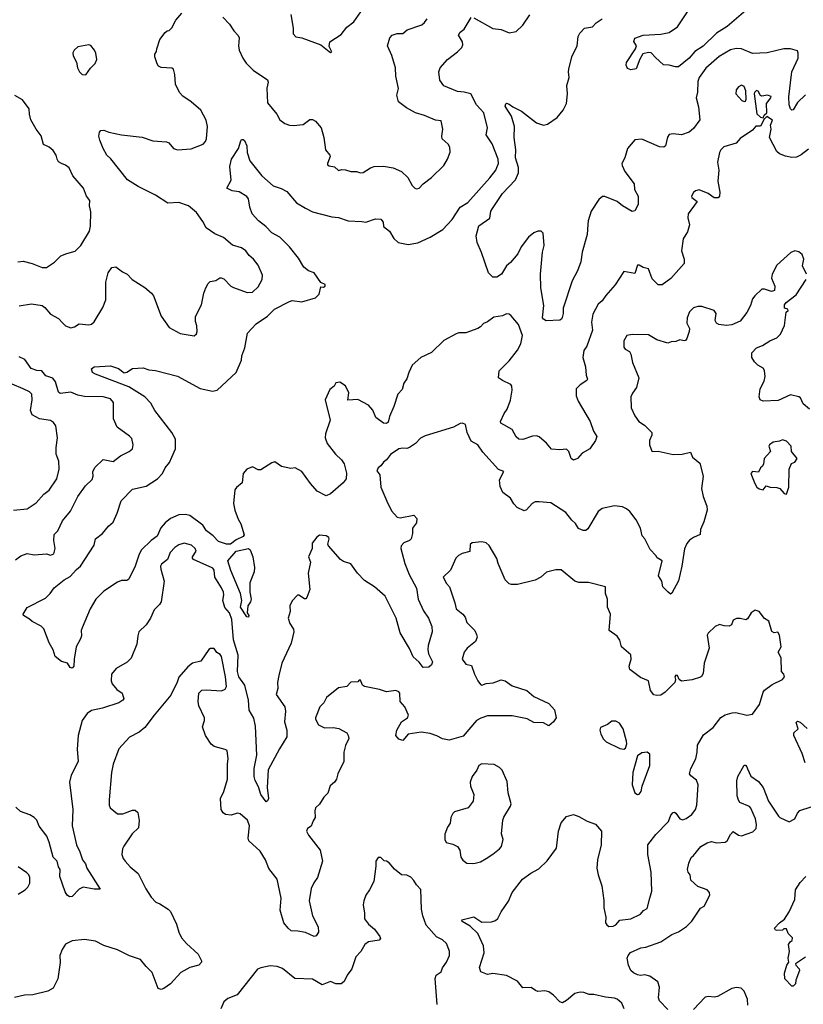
# Model space of a CAD drawing. Extents: x 1690054 to 1842981, y 782881 to 914114.
# Tile 461 of 656: x 1785340 to 1791078, y 813007 to 820218. Entities that reach past the tile are written whole.
import ezdxf

# ---------------------------------------------------------------- set-up
doc = ezdxf.new("R2010")
doc.units = 0

msp = doc.modelspace()

# ---------------------------------------------------------------- linework, layer by layer
at = {"layer": '0CON10XD'}
for points in [[(1790656.7, 820285), (1790521.3, 820168.7), (1790441.9, 820118.1), (1790345, 820024.4), (1790285, 819983.8), (1790243.1, 819935), (1790165, 819873.3), (1790141.7, 819871.7), (1790096.4, 819883.6), (1790055, 819886.7), (1789995, 819941.2), (1789964.1, 819974.1), (1789945, 819976.2), (1789903, 819967), (1789880.5, 819929.5), (1789855, 819857.5), (1789815, 819850), (1789790.7, 819860.7), (1789780, 819885), (1789783.3, 819905), (1789850, 820005), (1789857.5, 820025), (1789838.3, 820058.3), (1789845, 820082.5), (1789905, 820103.8), (1790035, 820111.2), (1790095, 820123.8), (1790155.7, 820164.3), (1790239.5, 820290.5)], [(1785335, 818121.4), (1785425, 818137.8), (1785505, 818124.3), (1785525, 818110.8), (1785565, 818061.4), (1785625, 818030.6), (1785655, 817995.7), (1785675, 817975.6), (1785715, 817961.4), (1785741.2, 817968.8), (1785775, 817990), (1785845, 817982), (1785865, 817988), (1785885, 818004), (1785949.3, 818110.7), (1785970.6, 818165), (1785970.8, 818295), (1785986.7, 818365), (1786015, 818402.5), (1786043, 818407), (1786091.7, 818371.7), (1786126.7, 818355), (1786164.4, 818314.4), (1786256.8, 818256.8), (1786305.7, 818215.7), (1786319.2, 818195), (1786375.8, 818045.8), (1786435, 817963.3), (1786515, 817920), (1786616.4, 817903.6), (1786633.6, 817916.4), (1786640, 817935), (1786637.5, 817975), (1786627, 818007), (1786626.7, 818045), (1786671.7, 818128.3), (1786688, 818215), (1786703.3, 818253.3), (1786718.8, 818285), (1786735, 818300), (1786775, 818308.8), (1786805, 818326.2), (1786815, 818326.2), (1786835, 818320), (1786885, 818266.7), (1786905, 818256.2), (1787005, 818220.6), (1787045, 818222.9), (1787085, 818260.8), (1787115.6, 818315), (1787116.8, 818346.8), (1787085, 818419.4), (1787052.9, 818465), (1787020.7, 818490.7), (1786995, 818524), (1786965, 818545.8), (1786897.3, 818567.3), (1786832.1, 818622.1), (1786768.8, 818648.8), (1786705, 818694), (1786680.3, 818740.3), (1786634.4, 818805), (1786577.1, 818855), (1786505, 818877.9), (1786425, 818873.5), (1786335, 818933.1), (1786207.1, 818997.1), (1786130, 819045), (1786007.7, 819197.7), (1785978.8, 819225), (1785950, 819275), (1785925.9, 819335.9), (1785918.8, 819365), (1785923.8, 819395), (1785935, 819406.7), (1785955, 819408.8), (1785993.5, 819393.5), (1786085, 819374.5), (1786237.4, 819357.4), (1786315, 819330), (1786415, 819323.3), (1786432.5, 819315), (1786465, 819273.8), (1786495, 819263.8), (1786595, 819271.2), (1786683, 819307), (1786700, 819325), (1786708.1, 819345), (1786714.4, 819435), (1786705, 819481.2), (1786665, 819554.2), (1786596.6, 819616.6), (1786535, 819657.5), (1786510, 819685), (1786480, 819745), (1786475.8, 819815.8), (1786466.7, 819855), (1786455, 819863.3), (1786375, 819866.2), (1786355, 819877.5), (1786346.7, 819895), (1786330, 819945), (1786330, 819965), (1786342.5, 819985), (1786343.3, 820005), (1786365, 820072.5), (1786405, 820123.3), (1786420, 820135), (1786435, 820137.5), (1786455, 820157.5), (1786484.2, 820215), (1786526.2, 820265)], [(1789445, 817544.2), (1789414.3, 817515), (1789413.6, 817463.6), (1789429.4, 817425), (1789517.5, 817275), (1789541.4, 817205), (1789565.6, 817165), (1789557.5, 817135), (1789515, 817074.3), (1789457.6, 817042.4), (1789425, 817004.5), (1789395, 816992.5), (1789379.2, 817005), (1789360.9, 817055), (1789345, 817071.5), (1789295, 817067.1), (1789235, 817072.5), (1789197.4, 817117.4), (1789145, 817162), (1789125, 817170.8), (1789095, 817167.5), (1789025, 817142.5), (1788995, 817146.2), (1788975, 817163.8), (1788945, 817217.5), (1788862.5, 817262.5), (1788861.2, 817275), (1788886.4, 817333.6), (1788909.5, 817365), (1788935, 817431.2), (1788945.6, 817505.6), (1788942.5, 817535), (1788935.6, 817545.6), (1788875, 817576.2), (1788846.1, 817596.1), (1788852, 817645), (1788925, 817720), (1788985, 817797.5), (1789008.9, 817845), (1789021.9, 817905), (1788993.3, 817985), (1788939.7, 818049.7), (1788925, 818061.2), (1788905, 818063.8), (1788875, 818050), (1788811.7, 818038.3), (1788765, 818005.8), (1788735, 817993.8), (1788715, 817968.8), (1788695, 817956.2), (1788605.7, 817924.3), (1788555, 817923.8), (1788535, 817916.7), (1788445, 817868), (1788355, 817780), (1788278, 817745), (1788215, 817687.5), (1788188.8, 817635), (1788175, 817587.5), (1788152.9, 817555), (1788140.6, 817509.4), (1788110, 817475), (1788078.8, 817385), (1788047.1, 817312.9), (1788038.7, 817271.3), (1788025, 817260), (1788005, 817261.9), (1787947.5, 817305), (1787925, 817358), (1787895, 817395.8), (1787815, 817436), (1787741.7, 817431.7), (1787750, 817485), (1787725, 817537.5), (1787685, 817563.3), (1787655, 817557.5), (1787642.5, 817535), (1787611.3, 817508.7), (1787576.2, 817435), (1787613.3, 817285), (1787578.2, 817185), (1787575.6, 817155.6), (1787592, 817115), (1787652.5, 817035), (1787695.7, 816995), (1787716, 816965), (1787733.9, 816896.1), (1787730.6, 816855), (1787707.7, 816825), (1787615, 816744.8), (1787585, 816731.3), (1787518.1, 816765), (1787468.8, 816821.2), (1787405, 816909.2), (1787356.9, 816936.9), (1787325, 816930.6), (1787255.9, 816945.9), (1787209.3, 816979.3), (1787185, 816973.3), (1787105, 816922), (1787085, 816922), (1787045, 816944), (1787003.8, 816925), (1786976.2, 816895), (1786968, 816825), (1786927.3, 816792.7), (1786914.3, 816775), (1786905.7, 816675.7), (1786915, 816626.7), (1786939.5, 816559.5), (1786960, 816525), (1786982.5, 816445), (1786976.6, 816433.4), (1786925, 816408.8), (1786882.4, 816377.6), (1786855, 816376.4), (1786795.9, 816395.9), (1786757.4, 816437.4), (1786706.5, 816475), (1786680, 816515), (1786585, 816586.5), (1786554.5, 816594.5), (1786505, 816591.1), (1786443.1, 816565), (1786405, 816532.5), (1786374.3, 816495.7), (1786345.6, 816435), (1786301.8, 816405), (1786231.1, 816335), (1786215, 816304.2), (1786185.2, 816214.8), (1786138.5, 816121.5), (1786125, 816112), (1786085, 816110.8), (1786055, 816098.6), (1785955, 816032.9), (1785898.1, 815975), (1785855, 815903.3), (1785796.1, 815763.9), (1785790, 815745), (1785791.2, 815705), (1785785.9, 815684.1), (1785753.9, 815626.1), (1785737.5, 815535), (1785736.4, 815483.6), (1785725, 815470), (1785710, 815475), (1785690, 815505), (1785645, 815517.5), (1785600, 815555), (1785584.3, 815604.3), (1785554.5, 815654.5), (1785517.3, 815757.3), (1785497.3, 815777.3), (1785430.3, 815810.3), (1785411.7, 815828.3), (1785368.8, 815855), (1785364.4, 815864.4), (1785395, 815912.5), (1785527.6, 815982.4), (1785564, 816016), (1785592.9, 816057.1), (1785665, 816116.9), (1785709.5, 816140.5), (1785755, 816192.2), (1785784.6, 816215.4), (1785885, 816370), (1785895, 816416.7), (1785946.7, 816455), (1785990.3, 816509.7), (1786025, 816538.8), (1786053.9, 816605), (1786082.5, 816695), (1786165, 816778.6), (1786265, 816801.8), (1786350, 816855), (1786385, 816894.4), (1786405.2, 816934.8), (1786437.3, 816975), (1786455, 817014.3), (1786481.5, 817075), (1786480.6, 817145), (1786454.3, 817195), (1786330, 817355), (1786300.3, 817410.3), (1786255, 817456.7), (1786138.1, 817528.1), (1785895, 817621.2), (1785873.3, 817635), (1785865, 817660), (1785883.9, 817676.1), (1786005, 817682), (1786064.2, 817664.2), (1786105, 817631.2), (1786125, 817636.7), (1786165, 817663.3), (1786245, 817668.8), (1786285, 817654.2), (1786335, 817648.6), (1786495, 817607.5), (1786662.5, 817517.5), (1786752.2, 817497.8), (1786784.6, 817505.4), (1786925, 817634.4), (1786963.3, 817725), (1786966, 817755), (1786988.1, 817815), (1787007.3, 817922.7), (1787070.5, 817989.5), (1787153.4, 818046.6), (1787205, 818098.1), (1787315, 818154), (1787335, 818162), (1787405, 818151.2), (1787505, 818180), (1787533.6, 818206.4), (1787545, 818262.5), (1787565, 818259.2), (1787575.7, 818265), (1787577.3, 818277.3), (1787545, 818292.5), (1787495, 818363.3), (1787455, 818377.5), (1787419.5, 818405), (1787381.8, 818471.8), (1787315, 818554.6), (1787245.9, 818625.9), (1787185, 818656.5), (1787143.1, 818703.1), (1787088.6, 818745), (1787042, 818795), (1787024.2, 818845), (1787015.8, 818905), (1787003.6, 818923.6), (1786946.2, 818956.2), (1786896.7, 818965), (1786857.5, 818985), (1786887.3, 819042.7), (1786878.7, 819141.3), (1786891.9, 819195), (1786941.2, 819275), (1786959.3, 819330.7), (1786965, 819340), (1786975, 819340), (1786985, 819332.5), (1787003.8, 819295), (1787004.3, 819245), (1787025.7, 819185), (1787113, 819073), (1787195, 819000), (1787255, 818980.8), (1787295, 818958.6), (1787367.3, 818877.3), (1787433.3, 818836.7), (1787485, 818810.8), (1787625, 818774), (1787675, 818770), (1787745, 818745.8), (1787845, 818740.8), (1787875, 818734), (1787945, 818760), (1787985, 818756.2), (1788001.2, 818735), (1788005, 818702.5), (1788048.3, 818668.3), (1788080, 818615), (1788111.2, 818585), (1788185, 818572.5), (1788255, 818583.6), (1788344.7, 818625.3), (1788438.9, 818681.1), (1788506.8, 818755), (1788565.8, 818845), (1788620.6, 818879.4), (1788781.5, 819058.5), (1788825.5, 819114.5), (1788834.5, 819135.5), (1788845.4, 819164.6), (1788843.8, 819195), (1788798.8, 819308.8), (1788755.8, 819375), (1788765.6, 819425), (1788739.5, 819535), (1788685.8, 819595), (1788643.3, 819675), (1788595, 819688), (1788545, 819692.5), (1788445, 819734), (1788416.2, 819775), (1788408.8, 819835), (1788418.8, 819865), (1788473.1, 819926.9), (1788546.8, 819983.2), (1788578, 820015), (1788585.6, 820034.4), (1788583.1, 820055), (1788553.5, 820105), (1788565.4, 820125), (1788595, 820147.3), (1788645, 820232.5)], [(1786826.4, 820236.4), (1786876.2, 820185), (1786907.5, 820135), (1786940.7, 820100.7), (1786946.7, 820085), (1786942, 820025), (1786947.5, 819995), (1786974.6, 819934.6), (1786998.3, 819898.3), (1787048.9, 819848.9), (1787155, 819777.5), (1787158.8, 819761.2), (1787148.6, 819715), (1787155, 819607.5), (1787223.8, 819525), (1787243.8, 819485), (1787281.7, 819458.3)], [(1787281.7, 819458.3), (1787315, 819444.4), (1787345, 819442.5), (1787415, 819451.2), (1787465, 819486.7), (1787485, 819486), (1787506.2, 819475), (1787547.5, 819425), (1787568, 819355), (1787579.2, 819265), (1787610, 819225), (1787612.5, 819215), (1787593.3, 819165), (1787593.3, 819155), (1787605, 819146.7), (1787645, 819140), (1787675, 819113.3), (1787699.3, 819120.7), (1787725, 819119.2), (1787765, 819106.2), (1787805, 819106), (1787835, 819096), (1787855, 819099.2), (1787907.6, 819132.4), (1787935, 819141.9), (1788005, 819145.5), (1788075, 819131.9), (1788135.4, 819105.4), (1788182.4, 819062.4), (1788215, 819003.3), (1788232.7, 818982.7), (1788245, 818978), (1788265.5, 818984.5), (1788294.6, 819015.4), (1788355, 819060.8), (1788445, 819148.8), (1788472.9, 819195), (1788492.1, 819247.9), (1788490.8, 819285), (1788476.4, 819306.4), (1788434, 819345), (1788430.8, 819365), (1788437.5, 819415), (1788425, 819476.2), (1788385, 819482.5), (1788305, 819516), (1788237.5, 819535), (1788171.7, 819571.7), (1788113.8, 819615), (1788102.5, 819665), (1788114.1, 819714.1), (1788094.3, 819805), (1788092.5, 819865), (1788065.5, 819955.5), (1788033.9, 820026.1), (1788050.8, 820085), (1788066.7, 820105), (1788104.3, 820115.7), (1788145, 820115.7), (1788177.5, 820142.5), (1788285, 820180.8), (1788305, 820196), (1788324.4, 820225)], [(1787325.6, 820255), (1787342.5, 820155), (1787341.2, 820115), (1787363, 820093), (1787405, 820084.2), (1787545, 820033.1), (1787605, 819983.8), (1787615, 819977.5)], [(1787615, 819977.5), (1787625, 819982.5), (1787605, 820020), (1787610, 820055), (1787695, 820108.8), (1787735, 820163.8), (1787787.2, 820202.8), (1787837.1, 820275)], [(1788665, 820230), (1788803.8, 820153.8), (1788865, 820146), (1788925, 820121.2), (1788975, 820130), (1789025, 820176.7), (1789075, 820252)], [(1791095, 819668), (1791035, 819612), (1791005, 819558), (1790995, 819553.8), (1790984.4, 819565), (1790975.6, 819595), (1790973.1, 819653.1), (1790990.6, 819815), (1790994.2, 819835), (1791039.6, 819935), (1791041.4, 819971.4), (1791035, 819988.8), (1790983.4, 820003.4), (1790935, 820003.3), (1790814.4, 819974.4), (1790705, 819970), (1790625, 820003.1), (1790585.5, 820005.5), (1790544, 819996), (1790462.2, 819947.8), (1790365, 819863.1), (1790314.4, 819795), (1790305.5, 819765), (1790302.9, 819687.1), (1790294.3, 819645), (1790309.7, 819579.7), (1790320.8, 819485), (1790275, 819420), (1790241.2, 819395), (1790186.8, 819373.2), (1790125, 819381.2), (1790095, 819377.5), (1790082.7, 819357.3), (1790068.8, 819295), (1790057.5, 819285), (1790025, 819286.2), (1789895, 819342), (1789845, 819336.7), (1789790.8, 819275), (1789770.8, 819205), (1789750, 819165), (1789750.5, 819150.5), (1789770, 819105), (1789838.8, 819015), (1789842, 818975), (1789870, 818925), (1789868.8, 818865), (1789845, 818817.5), (1789825, 818813.3), (1789754, 818855), (1789715, 818887.1), (1789625, 818922), (1789607.7, 818922.3), (1789579.7, 818900.3), (1789524.4, 818815.6), (1789502, 818745), (1789501.2, 818718.8), (1789495.5, 818644.5), (1789458.1, 818515), (1789447.8, 818445), (1789425, 818377.5), (1789385.8, 818305), (1789320.8, 818105), (1789320.8, 818065), (1789313.2, 818036.8), (1789308, 818025), (1789295, 818017.1), (1789195, 818013.3), (1789175, 818023.8), (1789168.5, 818035), (1789178.5, 818125), (1789156.9, 818253.1), (1789154.1, 818355), (1789168.5, 818515), (1789180, 818565), (1789174, 818655), (1789158.8, 818668.8), (1789135, 818669.2), (1789105, 818655.6), (1789065, 818625.6), (1789011.1, 818555), (1788987.1, 818502.9), (1788935, 818440), (1788905, 818416), (1788868.9, 818355), (1788835, 818332.9), (1788805, 818330.9), (1788773, 818365), (1788722.2, 818512.2), (1788689.6, 818585), (1788682.1, 818635), (1788702.3, 818707.7), (1788782, 818765), (1788790, 818815), (1788800.9, 818835), (1788875, 818944.3), (1788971.5, 819045), (1788993.3, 819095), (1788991.6, 819135), (1788970, 819205), (1788971.9, 819265), (1788960, 819355), (1788963.1, 819435), (1788940.7, 819510.7), (1788902.9, 819572.9), (1788896, 819585), (1788898.8, 819601.2), (1788905, 819606.7), (1788925, 819600), (1788950, 819580), (1789015, 819546.7), (1789125, 819461.9), (1789175, 819445.8), (1789205, 819452), (1789275, 819500.8), (1789318.9, 819555), (1789344.2, 819605), (1789352.5, 819675), (1789345.7, 819735), (1789364.3, 819795), (1789357.5, 819835), (1789360.8, 819855), (1789384.2, 819945.8), (1789423.3, 820025), (1789430, 820095), (1789440.5, 820119.5), (1789476.7, 820155), (1789535, 820166), (1789561.2, 820195), (1789605.4, 820224.6)], [(1785825, 819813.8), (1785857.7, 819862.3), (1785893, 819897), (1785904.2, 819925), (1785896.7, 819973.3), (1785886.7, 819995), (1785859.5, 820029.5), (1785845, 820034.3), (1785765, 820019.2), (1785738.6, 819995), (1785728.9, 819975), (1785732.1, 819952.1), (1785755.8, 819905.8), (1785763.8, 819865), (1785778.8, 819835), (1785796.1, 819816.1), (1785825, 819813.8)], [(1790645, 819617.5), (1790655, 819620), (1790660, 819635), (1790657, 819697), (1790645, 819728.8), (1790625, 819737.5), (1790603.8, 819725), (1790586.2, 819705), (1790583.8, 819675), (1790627.5, 819625), (1790645, 819617.5)], [(1785325, 818444.2), (1785365, 818449.2), (1785431.3, 818431.3), (1785505, 818402.5), (1785535, 818402), (1785595, 818440.8), (1785641.9, 818488.1), (1785683.7, 818506.3), (1785745, 818522.5), (1785786.7, 818563.3), (1785851.9, 818668.1), (1785859.1, 818705), (1785860.2, 818809.8), (1785851.9, 818855), (1785854.5, 818894.5), (1785830, 818925), (1785808, 818985), (1785728.8, 819075), (1785701.7, 819131.7), (1785675, 819153.3), (1785645, 819163.3), (1785625, 819177.5), (1785613.3, 819195), (1785606.7, 819225), (1785585, 819258.8), (1785555, 819283.8), (1785515, 819303.3), (1785498, 819368), (1785459.4, 819415), (1785420.8, 819485), (1785410.8, 819525), (1785409.2, 819565), (1785359.5, 819629.5), (1785305, 819662.5)], [(1790785, 819500), (1790791.7, 819518.3), (1790810, 819535), (1790808.8, 819605), (1790840.8, 819645), (1790842, 819655), (1790815, 819664), (1790775, 819657.5), (1790763.6, 819663.6), (1790746.7, 819695), (1790735, 819700), (1790720, 819685), (1790718.8, 819675), (1790738.3, 819528.3), (1790763.9, 819503.9), (1790785, 819500)], [(1791115, 819268.2), (1791062.6, 819227.4), (1791028, 819212), (1790995, 819207.5), (1790947.2, 819217.2), (1790904.1, 819234.1), (1790885, 819251.9), (1790830, 819355), (1790842, 819415), (1790838.8, 819445), (1790851.7, 819481.7), (1790811.7, 819508.3), (1790791.7, 819488.3), (1790765, 819437.5), (1790731.7, 819438.3), (1790705, 819408.8), (1790615, 819348), (1790585.8, 819314.2), (1790495, 819285.8), (1790474, 819265), (1790464.2, 819245), (1790450, 819175), (1790458.9, 819115), (1790453.1, 819035), (1790465.7, 818954.3), (1790463.9, 818926.1), (1790455, 818913.8), (1790425, 818913.3), (1790382.5, 818945), (1790315, 818971.2), (1790287.5, 818965), (1790275, 818953.3), (1790260, 818925), (1790262.5, 818915), (1790300, 818885), (1790236.2, 818795), (1790233, 818767), (1790243.6, 818716.4), (1790231.2, 818665), (1790218.8, 818645), (1790197.6, 818612.4), (1790186, 818525), (1790206.9, 818465), (1790205, 818432.5), (1790107.4, 818322.6), (1790045, 818275.8), (1790015.6, 818275.6), (1789970.3, 818320.3), (1789945, 818393.3), (1789905, 818401.9), (1789875, 818420), (1789865, 818420), (1789845, 818360), (1789765, 818372.5), (1789700.8, 818275), (1789631.4, 818198.6), (1789605, 818160), (1789575.9, 818134.1), (1789537.9, 818062.1), (1789526.6, 818003.4), (1789535.5, 817944.5), (1789492, 817828), (1789470.9, 817795), (1789464.3, 817745), (1789483.8, 817675), (1789488.8, 817615), (1789498.8, 817585), (1789493.3, 817575), (1789445, 817544.2)], [(1791100.9, 818355), (1791071.1, 818415), (1791082.9, 818465), (1791068.7, 818498.7), (1791045, 818518), (1791015.9, 818524.1), (1790987, 818513), (1790885, 818420), (1790850.8, 818355), (1790845.8, 818325), (1790868.8, 818265), (1790866.1, 818233.9), (1790845, 818227.5), (1790795, 818243.8), (1790775, 818243.3), (1790723.6, 818196.4), (1790707, 818173), (1790692.5, 818125), (1790665, 818072.5), (1790615, 818010), (1790555, 817983.3), (1790513, 817977), (1790460, 817985), (1790443.3, 817995), (1790433.8, 818015), (1790440, 818065), (1790425, 818087.5), (1790335, 818116.2), (1790305, 818116.2), (1790275, 818106.7), (1790245, 818078), (1790226.8, 818035), (1790225.6, 817995.6), (1790244.3, 817955), (1790241.9, 817935), (1790225, 817883.3), (1790215, 817868.8), (1790205, 817866.2), (1790175, 817874), (1790145, 817861.2), (1790110.7, 817859.3), (1790085, 817850), (1790005, 817874), (1789945, 817909.4), (1789825, 817911.9), (1789785, 817903.8), (1789762.9, 817865), (1789765, 817820), (1789772.5, 817805), (1789805, 817786.7), (1789815, 817767.5), (1789827.7, 817707.7), (1789874, 817595), (1789857.1, 817525), (1789826.3, 817483.7), (1789815.4, 817454.6), (1789818.5, 817375), (1789845, 817316.7), (1789874.4, 817274.4), (1789915, 817248), (1789970, 817195), (1789968.8, 817175), (1789952.5, 817135), (1789952.9, 817105), (1789969.1, 817059.1), (1789975, 817054.4), (1790015, 817057.1), (1790125, 817032.5), (1790190, 817035), (1790251.7, 817051.7), (1790267.5, 817015), (1790320.7, 816970.7), (1790343.8, 816875), (1790333.8, 816785), (1790344.2, 816725), (1790372, 816655), (1790374, 816625), (1790350.6, 816539.4), (1790325.7, 816485), (1790323.3, 816446.7), (1790275, 816426.7), (1790245, 816406.7), (1790225, 816382.5), (1790208.3, 816341.7), (1790189.4, 816215), (1790165, 816107.5), (1790115, 816017.5), (1790105, 816010), (1790085, 816026.7), (1790050, 816065), (1790041.2, 816105), (1790018, 816145), (1790044.2, 816254.2), (1790007, 816277), (1789997.5, 816295), (1789956.8, 816336.8), (1789918.8, 816415), (1789898.3, 816438.3), (1789885.5, 816495), (1789854.7, 816554.7), (1789807, 816617), (1789783.8, 816635), (1789755, 816649.2), (1789695, 816658.6), (1789605, 816638.6), (1789575.8, 816615), (1789500.3, 816489.7), (1789485, 816478), (1789465, 816476), (1789432.4, 816492.4), (1789409.4, 816529.4), (1789382.2, 816552.2), (1789338.3, 816608.3), (1789228.7, 816678.7), (1789145, 816688.1), (1789115, 816686), (1789093.3, 816675), (1789052.3, 816627.7), (1789035, 816621.2), (1788983.8, 816645), (1788957.5, 816672.5)], [(1791124.4, 817364.4), (1791078, 817405), (1791058, 817448), (1791045, 817456.2), (1790985, 817470), (1790895, 817430), (1790785, 817424), (1790763, 817433), (1790755.8, 817455.8), (1790763.1, 817515), (1790791.2, 817571.2), (1790799.4, 817605), (1790795, 817647.5), (1790785, 817666.2), (1790745, 817688.8), (1790720.9, 817710.9), (1790702, 817745), (1790701.2, 817778.8), (1790735, 817815.8), (1790778.9, 817831.1), (1790833.2, 817866.8), (1790885, 817886.9), (1790910, 817915), (1790941.2, 817978.8), (1790952.5, 818075), (1790967, 818087), (1790965, 818096.7), (1790940, 818105), (1790939.3, 818130.7), (1790952.7, 818147.3), (1791025, 818202.5), (1791100, 818315)], [(1785308.9, 816261.1), (1785347.4, 816292.6), (1785395, 816307.8), (1785445, 816299.2), (1785535, 816306.7), (1785565, 816296.7), (1785590, 816305), (1785600, 816345), (1785589.2, 816405), (1785592.8, 816447.2), (1785618.1, 816475), (1785652.3, 816547.7), (1785710.6, 816619.4), (1785765, 816726.9), (1785821.9, 816805), (1785869.4, 816850.6), (1785876.9, 816875), (1785875, 816907.5), (1785891.1, 816938.9), (1785952, 816998), (1786025, 816982), (1786077.4, 817022.6), (1786142.5, 817055), (1786166.7, 817075), (1786171.2, 817105), (1786160.5, 817150.5), (1786145, 817168.8), (1786054.6, 817234.6), (1786026, 817294), (1786025.7, 817415), (1786005, 817440), (1785950, 817455), (1785815, 817458.1), (1785765, 817468.9), (1785715, 817490), (1785635, 817480.6), (1785625, 817490), (1785602.7, 817565), (1785583.5, 817593.5), (1785530.4, 817610.4), (1785502, 817645), (1785465, 817648.2), (1785422.9, 817662.9), (1785378.3, 817728.3), (1785335, 817748.1)], [(1785295, 816626), (1785395, 816635.6), (1785460.3, 816679.7), (1785516.8, 816743.2), (1785537, 816757), (1785556.5, 816773.5), (1785611.1, 816855), (1785628.1, 816925), (1785625.7, 816985), (1785606, 817035), (1785606, 817085), (1785617.5, 817155), (1785604.2, 817244.2), (1785588, 817268), (1785565, 817282.5), (1785485, 817294.4), (1785430.8, 817325), (1785418.9, 817355), (1785431.9, 817435), (1785429.2, 817475), (1785412.1, 817492.1), (1785365, 817514.3), (1785285, 817549.2)], [(1788957.5, 816672.5), (1788934, 816715), (1788877.5, 816755), (1788859.1, 816799.1), (1788852.2, 816847.8), (1788885, 816910), (1788845, 816923.8), (1788731.7, 817051.7), (1788695, 817104), (1788645, 817131.2), (1788616, 817195), (1788603.6, 817253.6), (1788583.6, 817263.6), (1788565, 817260), (1788515.8, 817234.2), (1788308.8, 817171.2), (1788275, 817154.2), (1788238.1, 817115), (1788195, 817084.4), (1788175, 817077.5), (1788145, 817080.6), (1788115, 817075.6), (1788055, 817032.5), (1788025, 816994), (1788002.7, 816977.3), (1787985, 816950), (1787964.1, 816935.9), (1787955.3, 816915), (1787977.1, 816885), (1787985.4, 816795), (1788027.5, 816692.5), (1788061.3, 816621.3), (1788103.9, 816573.9), (1788125, 816570), (1788225, 816588.8), (1788247.5, 816565), (1788245.8, 816534.2), (1788216.7, 816495), (1788215.8, 816455), (1788205.8, 816415), (1788195.5, 816404.5), (1788153.9, 816386.1), (1788134.2, 816365), (1788130.6, 816345), (1788160.3, 816235), (1788192.5, 816155), (1788245.9, 816055), (1788257.5, 815975), (1788298, 815888), (1788333.1, 815835), (1788357.5, 815775), (1788360, 815735), (1788331.1, 815635), (1788328.5, 815605), (1788334.4, 815575), (1788362.9, 815515), (1788355, 815493.5), (1788335, 815475.5), (1788295, 815472.9), (1788265, 815512.9), (1788221.3, 815551.3), (1788195, 815613.3), (1788126.9, 815726.9), (1788096.4, 815835), (1788015.6, 815995), (1787939.2, 816065), (1787865, 816112), (1787814.5, 816164.5), (1787765, 816232.5), (1787710.6, 816250.6), (1787690, 816265), (1787600, 816365), (1787596.1, 816376.1), (1787606.5, 816415), (1787602.5, 816425), (1787585, 816436.9), (1787535, 816443.3), (1787515, 816427.5), (1787482.5, 816385), (1787481.2, 816345), (1787453.8, 816285), (1787470, 816245), (1787451.2, 816165), (1787463.8, 816045), (1787443.6, 815986.4), (1787435, 815977.5), (1787425, 815977.5), (1787385, 816002.5), (1787375, 816002.5), (1787335, 815962.5), (1787318, 815925), (1787319.4, 815885), (1787306, 815835), (1787318.8, 815795), (1787344, 815755), (1787348, 815735), (1787328.9, 815651.1), (1787260.5, 815505), (1787236.5, 815415), (1787228.5, 815365), (1787229.5, 815320.5), (1787217.3, 815275), (1787281.5, 815185), (1787285.5, 815155), (1787280, 815075), (1787295.5, 815015), (1787297.1, 814965), (1787241.7, 814878.3), (1787159.5, 814725), (1787150.8, 814595), (1787161.2, 814515), (1787155, 814497.5), (1787145, 814490), (1787104.5, 814544.5), (1787089.7, 814599.7), (1787065, 814646.7), (1787056.6, 814676.6), (1787056.7, 814735), (1787077.3, 814832.7), (1787067.5, 815045), (1787053.2, 815103.2), (1787020.3, 815160.3), (1787015.5, 815235), (1786989.6, 815345), (1786945.7, 815405), (1786935.3, 815444.7), (1786940.3, 815565), (1786904.8, 815675.2), (1786894.3, 815824.3), (1786875.9, 815875), (1786842, 815912), (1786826.9, 815965), (1786834, 816005), (1786831.3, 816025), (1786818.3, 816058.3), (1786768.5, 816135), (1786765, 816186.9), (1786755, 816201.5), (1786662.2, 816242.2), (1786613.3, 816265), (1786606.2, 816275), (1786606.2, 816285), (1786632.5, 816325), (1786625.8, 816345), (1786598.9, 816368.9), (1786545, 816384.3), (1786505, 816371.1), (1786476.4, 816353.6), (1786442, 816315), (1786422.5, 816265), (1786378.9, 816231.1), (1786371.9, 816215), (1786373.1, 816195), (1786398.9, 816105), (1786374.6, 815955.4), (1786362.9, 815935), (1786324.3, 815895), (1786298.8, 815835), (1786265, 815786.7), (1786213.3, 815735), (1786203.8, 815705), (1786198, 815645), (1786155, 815543.3), (1786127.3, 815512.7), (1786045, 815466.2), (1786012.5, 815425), (1786009.2, 815375), (1786017.1, 815355), (1786052, 815312), (1786091.2, 815285), (1786101.2, 815245), (1786095, 815234), (1786065, 815215.7), (1785945, 815175.6), (1785865, 815158.1), (1785835, 815137.5), (1785797.8, 815085), (1785766.9, 814975), (1785761.4, 814875), (1785766.7, 814785), (1785716.9, 814685), (1785705.6, 814635), (1785729.4, 814435), (1785722.9, 814315), (1785755.8, 814175.8), (1785780, 814125), (1785798.6, 814065), (1785821.9, 814035), (1785830.5, 814005), (1785930, 813850), (1785885, 813851.2), (1785804.1, 813865.9), (1785775, 813851.2), (1785725, 813796.7), (1785703.6, 813793.6), (1785686.7, 813806.7), (1785672.3, 813832.3), (1785634.3, 813944.3), (1785637.1, 813995), (1785622.9, 814015), (1785614.2, 814055), (1785584.5, 814084.5), (1785556.7, 814195), (1785538.3, 814238.3), (1785483, 814313), (1785466, 814355), (1785446.2, 814375), (1785415, 814396), (1785345, 814420), (1785310.5, 814450.5)], [(1790955, 816742.2), (1790973.1, 816795), (1790975.8, 816925), (1790991.2, 816968.8), (1791015, 816977.5), (1791032.5, 817005), (1790992.5, 817055), (1790988.8, 817095), (1790955, 817132), (1790925, 817142), (1790905, 817132), (1790857.5, 817125), (1790830, 817105), (1790826.7, 817095), (1790837.5, 817055), (1790792.5, 817005), (1790787, 816963), (1790777.5, 816945), (1790763.9, 816936.1), (1790750, 816905), (1790705, 816909.2), (1790693.1, 816895), (1790722, 816822), (1790738.2, 816795), (1790755, 816781.5), (1790784.3, 816775.7), (1790805, 816804), (1790835, 816794.3), (1790885, 816791.4), (1790906, 816785), (1790938, 816748), (1790955, 816742.2)], [(1789765.2, 812975), (1789748.7, 813015), (1789715.6, 813045.6), (1789695, 813053.4), (1789628.6, 813058.6), (1789545, 813079.5), (1789509.8, 813079.8), (1789471.2, 813095), (1789445, 813096.6), (1789405, 813086.7), (1789345, 813034.3), (1789315, 813018), (1789295, 813026.2), (1789248, 813075), (1789215, 813098.6), (1789185, 813105.7), (1789135, 813102), (1789117.8, 813107.8), (1789085, 813130.8), (1789025, 813127.5), (1788985, 813178), (1788905, 813218.6), (1788805, 813232), (1788765, 813225.8), (1788716.1, 813246.1), (1788706.1, 813276.1), (1788741.8, 813385), (1788736.5, 813435), (1788694.4, 813525), (1788639.4, 813579.4), (1788580, 813615), (1788577.5, 813625), (1788665, 813648.8), (1788725, 813609.2), (1788795, 813611.1), (1788825, 813620), (1788840.6, 813635), (1788865, 813683.8), (1788918.3, 813761.7), (1788945, 813826.2), (1789022, 813925), (1789081.7, 813968.3), (1789140.5, 813999.5), (1789203, 814057), (1789269.7, 814150.3), (1789284.5, 814275.5), (1789304.6, 814335.4), (1789345, 814383.8), (1789395, 814397.5), (1789435, 814383.3), (1789495, 814348.8), (1789557, 814327), (1789599.2, 814275), (1789598.6, 814175), (1789570.5, 814065), (1789565.6, 814005), (1789575.6, 813955), (1789602.7, 813875), (1789617.9, 813767.9), (1789618.5, 813715), (1789631.8, 813645), (1789629.2, 813605), (1789638.7, 813588.7), (1789655, 813578.1), (1789685, 813579.5), (1789705, 813588.9), (1789735, 813622.9), (1789815, 813632.2), (1789885, 813668.6), (1789908.8, 813695), (1789935, 813708.6), (1789954.4, 813785), (1789968.5, 813835), (1789964.6, 813975), (1789940, 814105), (1789938.5, 814175), (1789999.3, 814250.7), (1790090.6, 814345), (1790108.7, 814391.3), (1790125, 814411.2), (1790135, 814413.3), (1790145, 814406.7), (1790175, 814365.8), (1790195, 814359.5), (1790221.1, 814368.9), (1790262.2, 814397.8), (1790289.2, 814435), (1790298.1, 814465), (1790309.4, 814615), (1790295, 814648), (1790255, 814680), (1790245.8, 814695), (1790254.4, 814735), (1790290, 814805), (1790300.8, 814855), (1790303.1, 814905), (1790348.5, 814981.5), (1790417.5, 815035), (1790475, 815107.5), (1790505, 815128), (1790557.9, 815142.1), (1790585, 815144.4), (1790665, 815125.5), (1790705, 815131.9), (1790756.9, 815203.1), (1790785, 815292.5), (1790795, 815306.7), (1790850.3, 815349.7), (1790925, 815386.4), (1790941.3, 815405), (1790935, 815424.4), (1790917.3, 815445), (1790916.7, 815545), (1790894, 815585), (1790915.8, 815624.2), (1790905, 815710), (1790891.7, 815731.7), (1790865, 815727.5), (1790847, 815737), (1790825, 815812.5), (1790795, 815832.5), (1790754.1, 815884.1), (1790725, 815893.8), (1790695.7, 815874.3), (1790669.3, 815830.7), (1790657, 815823), (1790615, 815832.5), (1790588.3, 815831.7), (1790565, 815820), (1790553, 815787), (1790535, 815777.5), (1790498.3, 815778.3), (1790465, 815787.5), (1790432.5, 815775), (1790382.5, 815725), (1790375, 815710), (1790389.2, 815615), (1790351.9, 815505), (1790345, 815430), (1790333.3, 815406.7), (1790325, 815402.5), (1790265, 815383.3), (1790187, 815373), (1790170, 815385), (1790157.5, 815415), (1790145, 815417.5), (1790137.5, 815405), (1790142.5, 815385), (1790136.7, 815365), (1790067, 815293), (1790035, 815272), (1790005, 815268.8), (1789984.2, 815274.2), (1789960, 815305), (1789943.3, 815375), (1789885, 815401.2), (1789808.3, 815458.3), (1789802.7, 815482.7), (1789818.8, 815535), (1789815, 815567.5), (1789748, 815625), (1789734.3, 815674.3), (1789714.2, 815704.2), (1789657.5, 815745), (1789666.7, 815865), (1789643.1, 815915), (1789643.9, 815973.9), (1789630.8, 816015), (1789630, 816065), (1789505, 816096.9), (1789435, 816097.1), (1789405, 816105.6), (1789305, 816187.8), (1789265, 816188.9), (1789197.3, 816172.7), (1789155, 816136.2), (1789115, 816114), (1788985, 816082.5), (1788942.3, 816082.3), (1788925, 816086.2), (1788895, 816116.2), (1788842.7, 816235), (1788832.7, 816272.7), (1788777.3, 816367.3), (1788755, 816386.2), (1788725, 816394.2), (1788654.1, 816385.9), (1788638.8, 816375), (1788635.7, 816324.3), (1788580.2, 816309.8), (1788554, 816295), (1788534.2, 816275), (1788495, 816186.2), (1788440, 816135), (1788465, 816090), (1788488, 816065), (1788527.2, 815947.2), (1788535, 815903.3), (1788584, 815865), (1788601.2, 815841.2), (1788615, 815803.8), (1788672, 815745), (1788686, 815715), (1788690, 815695), (1788676.7, 815665), (1788616.7, 815615), (1788594.2, 815585.8), (1788580, 815535), (1788607.7, 815497.7), (1788647.6, 815487.6), (1788669.2, 815425), (1788693.6, 815375), (1788715, 815348.2), (1788725, 815345.4), (1788755, 815357.3), (1788807.6, 815362.4), (1788865, 815384.3), (1788895, 815377.1), (1788945, 815340), (1789054.5, 815304.5), (1789105, 815261.4), (1789215, 815210), (1789256.2, 815165), (1789268.8, 815105), (1789250, 815075), (1789215, 815047.5), (1789175, 815069.2), (1789105, 815071.4), (1789055, 815096.9), (1788945, 815120), (1788765, 815120.4), (1788716.5, 815103.5), (1788685.7, 815085), (1788588.1, 814971.9), (1788485, 814942), (1788435, 814952), (1788395, 814974.3), (1788345, 814990), (1788280.2, 814999.8), (1788185, 814986.2), (1788145, 814940), (1788115, 814950), (1788094, 814975), (1788102.5, 815015), (1788135, 815076.7), (1788178.8, 815105), (1788188, 815125), (1788160, 815185), (1788126, 815225), (1788123.5, 815285), (1788115, 815296.5), (1788095, 815305.4), (1788025, 815295.7), (1787975, 815312), (1787863.6, 815333.6), (1787850, 815345), (1787835, 815380), (1787825, 815380), (1787815, 815370), (1787765, 815367.5), (1787735, 815334), (1787675, 815324.2), (1787586.2, 815255), (1787565.8, 815215), (1787537.5, 815185), (1787506.2, 815105), (1787506.2, 815095), (1787528.8, 815055), (1787572.7, 815032.7), (1787635, 815034.2), (1787676.8, 815026.8), (1787734.2, 814994.2), (1787746, 814975), (1787749.2, 814955), (1787725, 814902.5), (1787712.5, 814855), (1787713.8, 814785), (1787668.8, 814695), (1787658.8, 814655), (1787645, 814633.3), (1787613.9, 814606.1), (1787595.8, 814554.2), (1787565.9, 814524.1), (1787535, 814473.3), (1787506.7, 814445), (1787501.2, 814425), (1787503.3, 814375), (1787488.3, 814351.7), (1787475, 814312.5), (1787447.5, 814295), (1787440, 814275), (1787453.8, 814245), (1787540, 814135), (1787558.1, 814055), (1787520, 813935), (1787492.6, 813897.4), (1787474.3, 813855), (1787458.6, 813765), (1787483.9, 813656.1), (1787525.5, 813575.5), (1787528, 813535), (1787511.7, 813508.3), (1787497, 813503), (1787433, 813533), (1787376.1, 813543.9), (1787327.5, 813545), (1787305, 813564), (1787274.4, 813605), (1787246.4, 813696.4), (1787254, 813785), (1787224.3, 813925), (1787165, 814002), (1787139.1, 814065), (1787099.8, 814129.8), (1787016.9, 814205), (1787012.2, 814225), (1787022.2, 814315), (1787007.8, 814355), (1786955, 814401.9), (1786935, 814407.8), (1786888.1, 814391.9), (1786847.3, 814397.3), (1786829.7, 814409.7), (1786814.5, 814434.5), (1786810.9, 814515), (1786835.6, 814565), (1786861.8, 814655), (1786861.8, 814768.2), (1786865.6, 814805.6), (1786858.8, 814865), (1786844.3, 814874.3), (1786765, 814894.3), (1786742.7, 814912.7), (1786700.8, 814975), (1786678.3, 815038.3), (1786694, 815085), (1786692.9, 815105), (1786652.7, 815192.7), (1786646.1, 815223.9), (1786652.5, 815285), (1786673, 815307), (1786705, 815310), (1786817.7, 815302.3), (1786844.2, 815315.8), (1786854.2, 815335), (1786847.8, 815405), (1786817.1, 815555), (1786808.5, 815568.5), (1786783.3, 815583.3), (1786765, 815613.3), (1786736.4, 815613.6), (1786725, 815606.7), (1786665, 815520), (1786605, 815506.7), (1786570.7, 815479.3), (1786505, 815402.5), (1786493.9, 815366.1), (1786447.6, 815272.4), (1786324.3, 815125)], [(1787015, 815842.5), (1787002.5, 815845), (1786957.5, 815915), (1786965.8, 815965), (1786957.9, 816015), (1786885, 816183.1), (1786862.9, 816255), (1786925.2, 816324.8), (1787014.4, 816344.4), (1787027.5, 816335), (1787047.1, 816285), (1787058.6, 816205), (1787055.6, 816175), (1787026, 816095), (1787024.2, 816025), (1787034, 815975), (1787030, 815955), (1787010, 815925), (1787006.7, 815875), (1787016.7, 815855), (1787015, 815842.5)], [(1786324.3, 815125), (1786255, 815034.2), (1786215, 815000.8), (1786145, 814963.8), (1786065, 814877.5), (1786024.2, 814765.8), (1786012, 814705), (1785994.4, 814505), (1785995.7, 814465), (1786002.5, 814445), (1786055, 814402.5), (1786095, 814402.5), (1786165, 814430), (1786185, 814428), (1786205, 814412.5), (1786214.3, 814354.3), (1786209.7, 814300.3), (1786164, 814255), (1786102.5, 814165), (1786092.5, 814145), (1786087.5, 814105), (1786097.5, 814075), (1786112, 814055), (1786148, 814015), (1786206.3, 813966.3), (1786263.6, 813853.6), (1786302.1, 813792.1), (1786335.9, 813755.9), (1786365, 813742), (1786426.2, 813705), (1786445, 813686.2), (1786488.6, 813595), (1786504.4, 813535), (1786525.7, 813495), (1786561.8, 813451.8), (1786645.5, 813375.5), (1786670, 813325), (1786670, 813315), (1786652.5, 813295), (1786585, 813277.5), (1786519.5, 813240.5), (1786443, 813157), (1786395, 813122.5), (1786375, 813116.7), (1786354.2, 813124.2), (1786310.5, 813240.5), (1786265, 813283.8), (1786223.3, 813335), (1786145, 813363.1), (1786055, 813406.7), (1785955, 813437.5), (1785895, 813469.2), (1785815, 813483.1), (1785725, 813473.1), (1785675, 813448.8), (1785651.4, 813408.6), (1785634.2, 813365), (1785635.6, 813314.4), (1785620, 813195), (1785585.4, 813124.6), (1785545, 813104.5), (1785435, 813076.7), (1785375, 813074.3), (1785302.1, 813057.9)], [(1789763.9, 814876.1), (1789775, 814883.3), (1789786.9, 814915), (1789784.2, 814934.2), (1789760, 815025), (1789733.3, 815065), (1789705, 815082), (1789675, 815081.2), (1789645, 815056.7), (1789593.8, 815035), (1789587.5, 815015), (1789595.6, 814985), (1789615, 814950), (1789635, 814929.4), (1789735, 814880.6), (1789763.9, 814876.1)], [(1791091.1, 814775), (1791070.6, 814845), (1791009.2, 814975), (1791010, 814995), (1791040, 815025), (1791025, 815070), (1791035, 815080), (1791055, 815073.3), (1791106.4, 815026.4)], [(1789865, 814543.3), (1789875, 814546.2), (1789890, 814565), (1789898, 814605), (1789954.4, 814755), (1789955, 814840), (1789935, 814852.9), (1789895, 814850), (1789865, 814828), (1789830, 814705), (1789824.3, 814615), (1789845, 814556.7), (1789865, 814543.3)], [(1788659.3, 814039.3), (1788675, 814042), (1788715, 814050), (1788755.6, 814074.4), (1788805, 814106), (1788853.8, 814145), (1788867, 814163), (1788881.2, 814215), (1788868.8, 814255), (1788878, 814355), (1788885, 814376.7), (1788935, 814457.5), (1788938.6, 814475), (1788917.5, 814555), (1788909.7, 814639.7), (1788872.3, 814722.3), (1788852.3, 814742.3), (1788815, 814763.3), (1788725, 814768.1), (1788702, 814755), (1788688.3, 814721.7), (1788653.8, 814675), (1788638.8, 814635), (1788641.2, 814605), (1788666.2, 814545), (1788660, 814495), (1788623.6, 814446.4), (1788525, 814417.5), (1788512.5, 814405), (1788497.5, 814375), (1788492.5, 814335), (1788472, 814305), (1788453, 814253), (1788453.3, 814215), (1788462, 814192), (1788510.5, 814180.5), (1788545, 814163.3), (1788562.5, 814135), (1788570.8, 814085), (1788585, 814063.3), (1788615, 814041.2), (1788659.3, 814039.3)], [(1790085, 812970), (1790024.1, 813034.1), (1790018, 813055), (1790023.9, 813133.9), (1790012.4, 813172.4), (1789955, 813213.1), (1789917.7, 813222.3), (1789885, 813218.6), (1789865, 813222.9), (1789835, 813237.1), (1789815.8, 813255), (1789798.1, 813295), (1789789.2, 813345), (1789795, 813366), (1789812.5, 813387.5), (1789889.5, 813420.5), (1789925, 813425.8), (1790035, 813463.8), (1790115, 813518), (1790165, 813539.2), (1790222.4, 813577.6), (1790263, 813617), (1790325, 813712.5), (1790353, 813727), (1790393.9, 813806.1), (1790391.2, 813825), (1790375, 813846.7), (1790305, 813871.2), (1790255, 813917.5), (1790248.8, 813955), (1790234, 813975), (1790230.8, 813995), (1790238.8, 814041.2), (1790256.4, 814083.6), (1790273.9, 814096.1), (1790326.9, 814163.1), (1790375, 814190.6), (1790405, 814198.5), (1790445, 814190.9), (1790505, 814194.3), (1790520, 814205), (1790545, 814250), (1790565, 814272.5), (1790602.5, 814245), (1790625, 814241.2), (1790709.5, 814270.5), (1790733.3, 814295), (1790735.8, 814324.2), (1790726.9, 814365), (1790694.4, 814444.4), (1790683.3, 814455), (1790614.4, 814484.4), (1790602.7, 814502.7), (1790594.2, 814535), (1790591.2, 814645), (1790598, 814675), (1790645, 814757.5), (1790655, 814757.5), (1790665, 814747.5), (1790669.3, 814730.7), (1790695, 814678), (1790749.8, 814639.8), (1790784.3, 814595), (1790823.9, 814493.9), (1790896.9, 814385), (1790906, 814375), (1790975, 814343.3), (1791015, 814366.7), (1791035, 814406.7), (1791053.2, 814426.8), (1791135, 814453.1)], [(1785328.8, 813815), (1785380, 813845), (1785400, 813865), (1785414, 813895), (1785414, 813935), (1785406.2, 813955), (1785390.9, 813970.9), (1785328, 814015)], [(1788396.5, 813005), (1788382.8, 813197.2), (1788389.6, 813220.4), (1788425, 813246.2), (1788435.6, 813275), (1788465.6, 813315), (1788486.4, 813365), (1788487.3, 813397.3), (1788465, 813452.7), (1788435, 813479.1), (1788391.2, 813501.2), (1788317.3, 813587.3), (1788291.4, 813655), (1788282.5, 813705), (1788277, 813847), (1788245, 813882.5), (1788226.2, 813915), (1788205, 813938.8), (1788175, 813953.3), (1788135, 813956.7), (1788085, 813996.7), (1788045, 814043.3), (1788025, 814056.7), (1788009.3, 814059.3), (1787985, 814082.5), (1787965, 814082.5), (1787946.7, 814055), (1787948.3, 814018.3), (1787932.3, 813907.7), (1787902.5, 813845), (1787874.1, 813805.9), (1787858.8, 813765), (1787856.2, 813735), (1787865.8, 813675.8), (1787864.4, 813634.4), (1787894.5, 813594.5), (1787936.8, 813556.8), (1787976.7, 813505), (1787981.7, 813488.3), (1787972.5, 813477.5), (1787895, 813465.7), (1787866.2, 813445), (1787838, 813395), (1787801.4, 813355), (1787771.7, 813268.3), (1787738.1, 813221.9), (1787715.7, 813174.3), (1787695, 813156.2), (1787655, 813157.5), (1787615, 813174.2), (1787555, 813150), (1787485, 813191.4), (1787355, 813195.5), (1787265, 813270.6), (1787225, 813284.4), (1787175, 813289.2), (1787104.4, 813275.6), (1787080, 813265), (1786933.1, 813076.9), (1786865, 813050.8), (1786835, 813026.2), (1786813.8, 812975)], [(1791095, 813353.8), (1791020, 813305), (1791023.6, 813293.6), (1791048.3, 813268.3), (1791050, 813255), (1791022.5, 813185), (1791021.7, 813158.3), (1791005, 813140), (1790995, 813140), (1790943.9, 813193.9), (1790940, 813235), (1790956.7, 813295), (1790972.5, 813315), (1790966.2, 813345), (1790976, 813395), (1790970, 813445), (1790982.5, 813465), (1790996.4, 813473.6), (1791000, 813495), (1790967.5, 813525), (1790955, 813560), (1790935, 813560), (1790925, 813550), (1790885, 813547.5), (1790875, 813550), (1790867.5, 813565), (1790903.3, 813605), (1790939.3, 813630.7), (1790974.2, 813685.8), (1791016.7, 813775), (1791021.2, 813845), (1791055, 813900), (1791095.5, 813944.5)], [(1790671.1, 813001.1), (1790670.5, 813045), (1790644.4, 813104.4), (1790623.8, 813125), (1790588.3, 813131.7), (1790555, 813124), (1790450, 813065), (1790425, 813060.9), (1790384.6, 813065.4), (1790360.5, 813059.5), (1790275, 812968.6)]]:
    msp.add_lwpolyline(points, dxfattribs=at)

doc.saveas('drawing.dxf')
